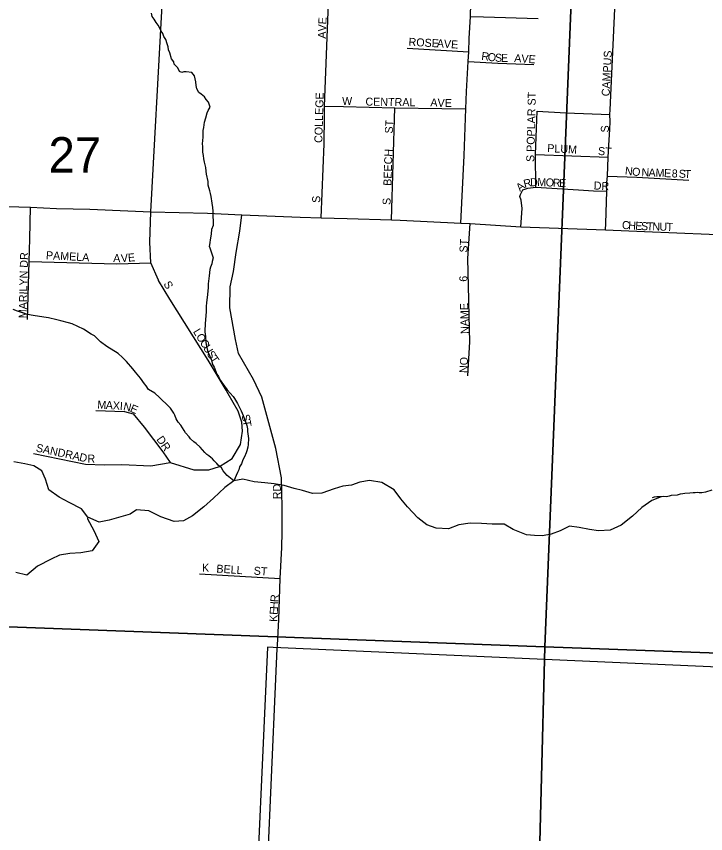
# Model space of a CAD drawing. Extents: x 1310247 to 1552180, y 377264 to 706493.
# Drawn here: x 1332965 to 1337273, y 550580 to 555687 of the extents above; entities that cross this region are included whole.
import ezdxf

# ---------------------------------------------------------------- set-up
doc = ezdxf.new("R2010")
doc.units = 0
for name, color, linetype in [('GM_X_City_Street', 7, 'Continuous'), ('GM_X_City_Street_Text', 7, 'Continuous'), ('GM_X_Corporation', 7, 'Continuous'), ('GM_X_Minor_River', 7, 'Continuous'), ('GM_X_Section', 7, 'Continuous'), ('GM_X_Section_Text', 7, 'Continuous'), ('GM_X_State_Route', 7, 'Continuous'), ('GM_X_Township_Road', 7, 'Continuous')]:
    doc.layers.add(name, color=color, linetype=linetype)

msp = doc.modelspace()

# ---------------------------------------------------------------- linework, layer by layer
at = {"layer": 'GM_X_City_Street'}
for points in [[(1333853.3, 554038), (1333806, 554146.4), (1333800.1, 554276.2), (1333805.2, 554466.6), (1333873.4, 555718.6), (1333901, 556947.3)], [(1334869.7, 554428.6), (1334888.2, 554890), (1334890.2, 555064.3), (1334891.5, 555126.5), (1334959, 556898.7)], [(1336676.1, 555103.4), (1336755.9, 556818.8)], [(1335803.2, 555686.6), (1335885.2, 555684.5), (1336227, 555674.6)], [(1335407.7, 555488.8), (1335792.5, 555465.5)], [(1335789.6, 555404.2), (1335974.2, 555394), (1336199.1, 555385.2)], [(1334891.5, 555126.5), (1335010, 555124.2), (1335330.1, 555116.3), (1335624.4, 555110.9), (1335773.8, 555109)], [(1335308.6, 554415.8), (1335330.1, 555116.3)], [(1336646, 554353), (1336648.1, 554393.4), (1336654.3, 554594), (1336653.8, 554627.6), (1336658.9, 554689.2), (1336663.4, 554807.3), (1336669.1, 554916.5), (1336673.7, 554981), (1336675.5, 555029.4), (1336674.8, 555074.7), (1336676.1, 555103.4)], [(1336211.4, 554620.1), (1336210.1, 554823.7), (1336220.1, 555094.5)], [(1336220.1, 555094.5), (1336398.5, 555083.6), (1336674.8, 555074.7)], [(1336210.1, 554823.7), (1336663.4, 554807.3)], [(1336658.9, 554689.2), (1336842.6, 554682.1), (1337167.6, 554664.2)], [(1336116.8, 554371.8), (1336125.1, 554487.4), (1336120.6, 554537.5), (1336112.2, 554562.1), (1336116.2, 554574.2), (1336130.8, 554602.3), (1336161.2, 554613.7), (1336211.4, 554620.1), (1336477.4, 554602.3), (1336571.3, 554596.6), (1336654.3, 554594)], [(1333035.2, 553792.4), (1333045.4, 554156), (1333049.1, 554296.7), (1333054.2, 554494.5)], [(1334595.4, 551736.8), (1334596.4, 551757.8), (1334604.6, 551918.1), (1334612.8, 552174.5), (1334623.5, 552367.4), (1334626.9, 552466.3), (1334625.9, 552620.9), (1334621.1, 552803.4), (1334586.3, 552986.5), (1334498.4, 553308.2), (1334447.1, 553418.1), (1334354.1, 553580.8), (1334334.3, 553667.2), (1334299.5, 553866.8), (1334301.3, 553997), (1334321.8, 554093), (1334338.7, 554211.7), (1334361.4, 554345.7), (1334374.7, 554446.9)], [(1335743.5, 554395.7), (1335801.3, 554392.8), (1336116.8, 554371.8), (1336646, 554353), (1336889.6, 554343.2), (1337295.2, 554326.7), (1337500.6, 554315.7), (1337583.4, 554312.6), (1338299.2, 554282.8), (1338368.3, 554278.3), (1338425.3, 554275.3), (1338967.5, 554250.2), (1339080.7, 554248.6), (1339151.1, 554265.1)], [(1335793.1, 553916.4), (1335786.6, 554174.4), (1335801.3, 554392.8)], [(1333045.4, 554156), (1333593.5, 554139.8), (1333806, 554146.4)], [(1334289.1, 553327.7), (1334275.7, 553350.7), (1334164.3, 553539.7), (1333923.9, 553919.3), (1333853.6, 554037.3), (1333853.3, 554038)], [(1335787.1, 553439.9), (1335799.6, 553652.4), (1335793.5, 553900.3), (1335793.1, 553916.4)], [(1334313.9, 552924.4), (1334365, 553012.9), (1334378.2, 553095.7), (1334373.8, 553151.4), (1334351.9, 553220.3), (1334289.1, 553327.7)], [(1333461.1, 553225.2), (1333641.1, 553218.8), (1333694.6, 553202.7), (1333763.5, 553119.9), (1333880, 552965.3), (1333926.9, 552900.1)], [(1333072.4, 552955.1), (1333397.1, 552889.1), (1333516.9, 552885.4), (1333624.3, 552886.1), (1333805.2, 552879.5), (1333926.9, 552900.1), (1334074.2, 552853.2), (1334168.7, 552853.2), (1334234.6, 552875.1), (1334313.9, 552924.4)], [(1334110.1, 552204.2), (1334612.8, 552174.5)]]:
    msp.add_lwpolyline(points, dxfattribs=at)
at = {"layer": 'GM_X_Corporation'}
msp.add_lwpolyline([(1339652.8, 548826.1), (1339716.1, 550891.3), (1338307.1, 550965.1), (1337824.4, 550738.6), (1337769.5, 550895.4), (1337675.4, 551146.4), (1337608.7, 551299.3), (1337522.4, 551452.2), (1337444.8, 551615.7), (1334570.9, 551742.9), (1334534.1, 551745.1), (1334445.1, 549766.5)], dxfattribs=at)
at = {"layer": 'GM_X_Minor_River'}
for points in [[(1334171.6, 554247.8), (1334176.5, 554273.8), (1334179.1, 554289.8), (1334184.3, 554325.8), (1334187.4, 554357.9), (1334196.2, 554381.7), (1334197.3, 554413.9), (1334195.9, 554432), (1334194.3, 554446.2), (1334195.2, 554470.3), (1334191.9, 554492.5), (1334188.7, 554518.8), (1334182.1, 554561.3), (1334178.7, 554579.5), (1334173.2, 554595.8), (1334164.3, 554632.3), (1334163, 554654.4), (1334152.5, 554701.1), (1334151.1, 554719.2), (1334149.9, 554743.4), (1334140.9, 554775.9), (1334137.6, 554796.1), (1334134.3, 554818.4), (1334130.9, 554838.6), (1334131.4, 554852.7), (1334130.1, 554872.8), (1334128.6, 554891), (1334132.1, 554933.1), (1334132.8, 554955.2), (1334133.4, 554973.3), (1334136.1, 554993.3), (1334141.2, 555025.3), (1334148.2, 555053.3), (1334157.3, 555085.1), (1334163.8, 555099), (1334176.5, 555118.7), (1334165.5, 555151.2), (1334152, 555167.8), (1334140.5, 555184.3), (1334120.9, 555201.1), (1334105.1, 555211.7), (1334093.8, 555234.2), (1334088.4, 555254.5), (1334087.2, 555278.7), (1334081.8, 555296.9), (1334078.4, 555315.2), (1334060.9, 555335.9), (1334026.9, 555341.1), (1334012.7, 555339.6), (1333998.5, 555336), (1333984.6, 555342.5), (1333973.3, 555365), (1333951.9, 555387.9), (1333948.3, 555402.1), (1333934.9, 555420.7), (1333924.1, 555459.3), (1333916.6, 555477.6), (1333913.2, 555495.9), (1333907.9, 555516.2), (1333898.7, 555542.6), (1333887.2, 555561.1), (1333879.8, 555579.5), (1333870.2, 555593.9), (1333862.7, 555612.3), (1333851.3, 555632.8), (1333837.8, 555649.3), (1333826.4, 555669.8), (1333814.8, 555686.3), (1333809.5, 555706.6)], [(1334171.6, 554247.8), (1334194.5, 554178), (1334188, 554156.1), (1334187.6, 554140.1), (1334179.1, 554120.2), (1334174.7, 554104.3), (1334169.8, 554066.3), (1334164.7, 554016.3), (1334164, 553990.3), (1334156.6, 553930.3), (1334153.9, 553898.3), (1334151.3, 553874.3), (1334150.5, 553840.2), (1334144.8, 553768.2), (1334144.5, 553754.1), (1334142, 553734.1), (1334143.6, 553716), (1334146.9, 553685.9), (1334150.1, 553649.7), (1334153.6, 553625.5), (1334159, 553599.3), (1334164.7, 553587.2), (1334172.3, 553568.9), (1334187.6, 553534.5), (1334189.2, 553516.4), (1334200.8, 553496), (1334217.8, 553451.5), (1334227.5, 553437.2), (1334241, 553410.8), (1334248.7, 553398.6), (1334266.3, 553376.1), (1334281.8, 553353.6), (1334321, 553312.5), (1334328.8, 553300.3), (1334346.1, 553267.8), (1334361.5, 553239.3), (1334369.1, 553223.1), (1334382.5, 553192.7), (1334397.6, 553154.2), (1334405.1, 553130), (1334408.7, 553109.8), (1334410.3, 553093.7), (1334415.3, 553049.5), (1334414.4, 553011.4), (1334412, 552995.4), (1334405.4, 552971.5), (1334401.2, 552959.6), (1334390.6, 552935.8), (1334380.1, 552916), (1334371.4, 552890.2), (1334359, 552872.4), (1334354.5, 552854.5), (1334348.1, 552836.6), (1334324.7, 552785.6)], [(1333432.5, 553701.7), (1333385, 553732.9), (1333313.5, 553764.8), (1333291.5, 553771.3), (1333243.7, 553784.6), (1333217.7, 553791.2), (1333165.8, 553802.5), (1333137.8, 553807.3), (1333069.7, 553817), (1333035.7, 553823.8), (1332972, 553845.5), (1332944.1, 553856.2)], [(1334324.7, 552785.6), (1334283.4, 552818.2), (1334267.7, 552834.6), (1334258, 552846.9), (1334246.4, 552865.2), (1334226.7, 552881.7), (1334218.9, 552894), (1334201.2, 552910.4), (1334191.5, 552922.7), (1334179.6, 552931), (1334167.8, 552941.4), (1334156, 552949.7), (1334142.2, 552962), (1334128.5, 552978.4), (1334112.8, 552994.9), (1334089.3, 553017.5), (1334073.4, 553027.9), (1334053.8, 553046.5), (1334044, 553058.8), (1334022.6, 553085.3), (1334012.9, 553099.6), (1333993.5, 553132.2), (1333975.9, 553150.7), (1333964.4, 553173), (1333954.9, 553195.3), (1333949.1, 553207.5), (1333927.7, 553238.1), (1333906.2, 553262.7), (1333872.8, 553293.6), (1333859, 553306), (1333829.5, 553332.8), (1333791.9, 553355.8), (1333776.4, 553378.2), (1333766.6, 553390.5), (1333741.4, 553427.2), (1333710.1, 553464.1), (1333692.5, 553484.6), (1333653.4, 553529.7), (1333627.9, 553556.4), (1333600.4, 553581.2), (1333531.1, 553625), (1333491.6, 553654.1), (1333454.3, 553691.1), (1333432.5, 553701.7)], [(1333677.3, 552576.4), (1333544.5, 552539.8), (1333482, 552527.2), (1333412.6, 552557), (1333371.8, 552610.2), (1333294.6, 552650.2), (1333233.3, 552681.8), (1333168.4, 552729.6), (1333148, 552796.3), (1333125.3, 552847), (1333073.9, 552878.3), (1333018.1, 552891.8), (1332950.2, 552903.4)], [(1336995, 552684.5), (1336937.3, 552661.2), (1336874.4, 552618.2), (1336815.3, 552565.1), (1336744.1, 552508.2), (1336675.4, 552477.3), (1336603.2, 552472.6), (1336547.3, 552481.6), (1336481.3, 552492.8), (1336421.4, 552501.8), (1336362.7, 552472.8), (1336308.3, 552451.7), (1336254, 552440.6), (1336203.9, 552443.5), (1336153.9, 552448.4), (1336070.3, 552480), (1336012.8, 552513.1), (1335938.7, 552514.4), (1335872.6, 552517.6), (1335800.6, 552520.8), (1335730.2, 552510.1), (1335665.7, 552485.1), (1335589.6, 552488.5), (1335529.9, 552509.6), (1335474.5, 552552.7), (1335409.7, 552622), (1335368.5, 552672.9), (1335325.5, 552727.8), (1335248.2, 552775.2), (1335172.3, 552786.6), (1335111.9, 552775.7), (1335059.5, 552758.5), (1335005.3, 552751.5), (1334950.9, 552734.4), (1334874.3, 552707.7), (1334816.1, 552704.7), (1334752.3, 552723.9), (1334700.5, 552736.8), (1334638.7, 552755.9), (1334576.8, 552767.1), (1334518.8, 552772.1), (1334450.8, 552779.3), (1334380.9, 552794.6), (1334324.7, 552785.6), (1334267.8, 552742.4), (1334196.4, 552677.5), (1334137.3, 552622.4), (1334066.1, 552565.5), (1334009.5, 552534.5), (1333951.3, 552531.5), (1333867.6, 552559), (1333792.2, 552596.4), (1333716.2, 552603.8), (1333677.3, 552576.4)], [(1337311.3, 552726.8), (1337270.8, 552713.7), (1337248.6, 552710.3), (1337232.6, 552710.7), (1337220.5, 552711), (1337206.5, 552709.3), (1337194.4, 552709.6), (1337174.3, 552708.1), (1337142.1, 552704.9), (1337130, 552703.2), (1337113.9, 552701.6), (1337093.7, 552696.1), (1337057.5, 552693), (1337045.3, 552689.2), (1337027.2, 552685.7), (1337011.1, 552686.1), (1336995, 552684.5)], [(1336995, 552684.5), (1336981, 552684.8), (1336967, 552685.2), (1336950.8, 552683.6), (1336938.7, 552677.9)], [(1333412.6, 552557), (1333410.3, 552547.1), (1333448.5, 552473.9), (1333480.9, 552404.9), (1333439.3, 552347.8), (1333368.8, 552335.4), (1333298.5, 552331.2), (1333234.1, 552320.7), (1333183.3, 552295.9), (1333097.9, 552251.9), (1333030.3, 552195.3), (1332962.6, 552213.1)]]:
    msp.add_lwpolyline(points, dxfattribs=at)
at = {"layer": 'GM_X_Section'}
for points in [[(1331237.8, 557204.3), (1336481.3, 557003), (1336267.4, 551747.3), (1331016.4, 551943.3)], [(1336481.3, 557003), (1341788.1, 556834.5), (1341571.6, 551554.6), (1336267.4, 551747.3)], [(1331016.4, 551943.3), (1336267.4, 551747.3), (1336130.9, 546373.7), (1335775.1, 546384.3), (1330756.7, 546578.8)], [(1336267.4, 551747.3), (1341571.6, 551554.6), (1341373.9, 546214.5), (1336130.9, 546373.7)]]:
    msp.add_lwpolyline(points, close=True, dxfattribs=at)
at = {"layer": 'GM_X_State_Route'}
msp.add_lwpolyline([(1332906.9, 554498.9), (1333054.2, 554494.5), (1333215.4, 554486.4), (1333425, 554482), (1333662.4, 554471.8), (1333805.2, 554466.6), (1334159.9, 554457.1), (1334374.7, 554446.9), (1334581.9, 554438.6), (1334737.8, 554432.3), (1334869.7, 554428.6), (1335031.8, 554424.2), (1335308.6, 554415.8), (1335363.7, 554413.3), (1335743.5, 554395.7), (1335763.1, 554818.2), (1335773.8, 555109), (1335778.4, 555218.1), (1335789.6, 555404.2), (1335792.5, 555465.5), (1335794.4, 555548.2), (1335803.2, 555686.6), (1335808.3, 555849.6)], dxfattribs=at)
at = {"layer": 'GM_X_Township_Road'}
for points in [[(1334550.7, 550742.2), (1334595.4, 551736.8)], [(1334510.6, 549826.8), (1334532.2, 550351.5), (1334538, 550458.1), (1334550.7, 550742.2)]]:
    msp.add_lwpolyline(points, dxfattribs=at)

# ---------------------------------------------------------------- texts
at = {"layer": 'GM_X_City_Street_Text'}
for s, rotation, p in [('AVE', 88.0252, (1334899.1, 555547.1)), ('ROSE', 356.8219, (1335415, 555503.4)), ('AVE', 356.0494, (1335591.2, 555494.6)), ('R', 352.9883, (1335868.9, 555415.3)), ('O', 352.9665, (1335908.2, 555410.5)), ('CAMPUS', 86.9869, (1336672.3, 555186.5)), ('S', 356.1773, (1335954.9, 555404.8)), ('E', 359.7758, (1335993.5, 555402.3)), ('AVE', 355.9088, (1336075.2, 555402.2)), ('COLLEGE', 88.4298, (1334877.1, 554895.7)), ('S POPLAR ST', 88.6531, (1336201.5, 554776.5)), ('W', 0, (1335000.9, 555133.8)), ('CENTRAL', 359.2249, (1335146.5, 555129.4)), ('A', 356.6979, (1335551.5, 555125)), ('V', 357.8128, (1335596.5, 555122.4)), ('E', 359.8308, (1335642.4, 555120.7)), ('ST', 86.4228, (1335317.1, 554953.4)), ('S', 90, (1336667.9, 554961.6)), ('BEECH', 87.9547, (1335308.3, 554627.5)), ('PLUM', 357.0659, (1336281.8, 554839)), ('ST', 356.1881, (1336598.7, 554821.4)), ('N', 353.7364, (1336766.4, 554698.2)), ('O', 354.8573, (1336811.2, 554693.2)), ('N', 357.6734, (1336870.9, 554688.4)), ('A', 357.7509, (1336914.9, 554686.7)), ('M', 357.7769, (1336958.9, 554684.9)), ('E', 357.7592, (1337011.6, 554682.9)), ('8', 357.7514, (1337060, 554681)), ('S', 357.7591, (1337104, 554679.3)), ('T', 357.7777, (1337139.2, 554677.9)), ('A', 39.4005, (1336112.5, 554589.9)), ('R', 14.0554, (1336141.3, 554615.2)), ('D', 3.2147, (1336177.2, 554624.5)), ('M', 358.1601, (1336220, 554626.9)), ('O', 357.6169, (1336272.6, 554625.2)), ('R', 357.6067, (1336316.6, 554623.4)), ('E', 357.5951, (1336356.2, 554621.8)), ('DR', 356.9774, (1336572.2, 554605.8)), ('S', 90, (1334863.9, 554521.6)), ('S', 90, (1335303.9, 554508.4)), ('C', 356.4521, (1336748.3, 554359.4)), ('H', 356.4351, (1336787.8, 554357)), ('E', 356.4464, (1336831.7, 554354.2)), ('S', 357.3313, (1336867.7, 554352)), ('T', 358.4716, (1336904, 554350.3)), ('N', 358.6064, (1336939.3, 554349.4)), ('U', 358.6205, (1336983.3, 554348.3)), ('T', 358.6065, (1337027.3, 554347.2)), ('ST', 86.4237, (1335783.5, 554209.8)), ('MARILYN DR', 88.6978, (1333029.3, 553800.2)), ('PAMELA', 356.9889, (1333149, 554170.2)), ('A', 357.7263, (1333569.7, 554152.3)), ('V', 4.2062, (1333619.8, 554150.7)), ('E', 4.5892, (1333664.1, 554153.9)), ('S', 299.7461, (1333882.7, 554015.9)), ('6', 90, (1335783.5, 554028.8)), ('NAME', 91.3971, (1335792.3, 553703)), ('L', 301.6203, (1334067.3, 553716.9)), ('O', 301.6215, (1334085.8, 553687)), ('C', 301.6175, (1334108.9, 553649.5)), ('U', 301.6215, (1334129.6, 553615.8)), ('S', 301.9165, (1334152.8, 553578.1)), ('T', 303.1888, (1334172.1, 553547.2)), ('NO', 87.1379, (1335783.5, 553457.3)), ('M', 356.6103, (1333470.1, 553237.2)), ('A', 356.6178, (1333522.8, 553234.1)), ('X', 356.6103, (1333566.7, 553231.5)), ('I', 356.5883, (1333610.6, 553228.9)), ('N', 347.3521, (1333630.5, 553227.9)), ('E', 336.7144, (1333671.1, 553219)), ('S', 281.9321, (1334372.1, 553195)), ('T', 279.423, (1334379.3, 553161.1)), ('DR', 304.5033, (1333838.1, 553044)), ('SANDRA', 347.9042, (1333084.5, 552968.8)), ('D', 346.4316, (1333354.3, 552911.2)), ('R', 358.8634, (1333408.6, 552899.4)), ('RD', 90, (1334618.1, 552669.2)), ('K', 0, (1334125.3, 552216.6)), ('BELL', 356.188, (1334213.9, 552212.2)), ('ST', 356.4256, (1334447.1, 552199)), ('R', 86.8205, (1334602.2, 552025.9)), ('E', 86.894, (1334597.8, 551946.8)), ('H', 86.8205, (1334599.7, 551982)), ('K', 87.756, (1334596.1, 551903.1))]:
    msp.add_text(s, height=50, rotation=rotation, dxfattribs=at).set_placement(p)
at = {"layer": 'GM_X_Section_Text'}
msp.add_text('27', height=221, rotation=0, dxfattribs=at).set_placement((1333166.1, 554711.1))

doc.saveas('drawing.dxf')
